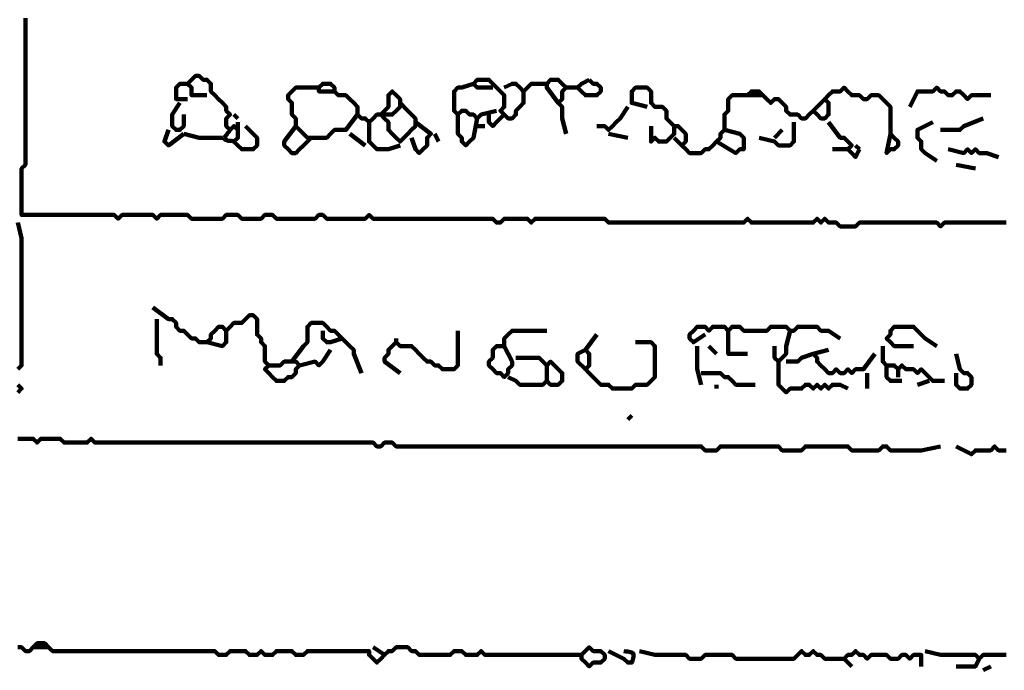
# Model space of a CAD drawing. Header units: metres. Extents: x 1959 to 4131, y 3282 to 4313.
# Tile 266 of 356: x 2430.11 to 2432.46, y 4286.02 to 4287.58. Entities that reach past the tile are written whole.
import ezdxf

# ---------------------------------------------------------------- set-up
doc = ezdxf.new("R2010")
doc.units = ezdxf.units.M
doc.layers.add('P', color=250, linetype='Continuous', lineweight=100)

msp = doc.modelspace()

# ---------------------------------------------------------------- linework, layer by layer
at = {"layer": 'P', "color": 0, "linetype": 'Continuous'}
for points in [[(2430.1248, 4287.5823), (2430.1248, 4287.573), (2430.1248, 4287.5638), (2430.1248, 4287.5546), (2430.1248, 4287.5453), (2430.1248, 4287.5361), (2430.1248, 4287.5269), (2430.1248, 4287.5176), (2430.1248, 4287.5084), (2430.1248, 4287.4992), (2430.1248, 4287.4899), (2430.1248, 4287.4807), (2430.1248, 4287.4715), (2430.1248, 4287.4623), (2430.1248, 4287.453), (2430.1248, 4287.4438), (2430.1248, 4287.4346), (2430.1248, 4287.4253), (2430.1248, 4287.4161), (2430.1248, 4287.4069), (2430.1248, 4287.3976), (2430.1248, 4287.3884), (2430.1248, 4287.3792), (2430.1248, 4287.3699), (2430.1248, 4287.3607), (2430.1248, 4287.3515), (2430.1248, 4287.3423), (2430.1248, 4287.333), (2430.1248, 4287.3238), (2430.1248, 4287.3146), (2430.1248, 4287.3053), (2430.1248, 4287.2961), (2430.1248, 4287.2869), (2430.1248, 4287.2776), (2430.1248, 4287.2684), (2430.1248, 4287.2592), (2430.1248, 4287.2499), (2430.1248, 4287.2407), (2430.1248, 4287.2315), (2430.1156, 4287.2223), (2430.1156, 4287.213), (2430.1156, 4287.2038), (2430.1156, 4287.1946), (2430.1156, 4287.1853), (2430.1156, 4287.1761), (2430.1156, 4287.1669), (2430.1156, 4287.1576), (2430.1156, 4287.1484), (2430.1156, 4287.1392), (2430.1156, 4287.1299), (2430.1156, 4287.1207), (2430.1156, 4287.1115), (2430.1248, 4287.1115), (2430.134, 4287.1115), (2430.1432, 4287.1115), (2430.1525, 4287.1115), (2430.1617, 4287.1115), (2430.1709, 4287.1115), (2430.1802, 4287.1115), (2430.1894, 4287.1115), (2430.1986, 4287.1115), (2430.2079, 4287.1115), (2430.2171, 4287.1115), (2430.2263, 4287.1115), (2430.2356, 4287.1115), (2430.2448, 4287.1115), (2430.254, 4287.1115), (2430.2632, 4287.1115), (2430.2725, 4287.1115), (2430.2817, 4287.1115), (2430.2909, 4287.1115), (2430.3002, 4287.1115), (2430.3094, 4287.1115), (2430.3186, 4287.1115), (2430.3279, 4287.1115), (2430.3371, 4287.1115), (2430.3463, 4287.1023), (2430.3556, 4287.1115), (2430.3648, 4287.1115), (2430.374, 4287.1115), (2430.3832, 4287.1115), (2430.3925, 4287.1115), (2430.4017, 4287.1115), (2430.4109, 4287.1115), (2430.4202, 4287.1115), (2430.4294, 4287.1115), (2430.4386, 4287.1023), (2430.4479, 4287.1115), (2430.4571, 4287.1115), (2430.4663, 4287.1115), (2430.4756, 4287.1115), (2430.4848, 4287.1115), (2430.494, 4287.1115), (2430.5032, 4287.1115), (2430.5125, 4287.1115), (2430.5217, 4287.1023), (2430.5309, 4287.1023), (2430.5402, 4287.1023), (2430.5494, 4287.1023), (2430.5586, 4287.1023), (2430.5679, 4287.1023), (2430.5771, 4287.1023), (2430.5863, 4287.1023), (2430.5956, 4287.1023), (2430.6048, 4287.1115), (2430.614, 4287.1115), (2430.6232, 4287.1115), (2430.6325, 4287.1115), (2430.6417, 4287.1023), (2430.6509, 4287.1023), (2430.6602, 4287.1023), (2430.6694, 4287.1023), (2430.6786, 4287.1023), (2430.6879, 4287.1023), (2430.6971, 4287.1115), (2430.7063, 4287.1115), (2430.7156, 4287.1115), (2430.7248, 4287.1023), (2430.734, 4287.1023), (2430.7432, 4287.1023), (2430.7525, 4287.1023), (2430.7617, 4287.1023), (2430.7709, 4287.1023), (2430.7802, 4287.1023), (2430.7894, 4287.1023), (2430.7986, 4287.1023), (2430.8079, 4287.1023), (2430.8171, 4287.1023), (2430.8263, 4287.1115), (2430.8356, 4287.1115), (2430.8448, 4287.1023), (2430.854, 4287.1023), (2430.8632, 4287.1023), (2430.8725, 4287.1023), (2430.8817, 4287.1023), (2430.8909, 4287.1023), (2430.9002, 4287.1023), (2430.9094, 4287.1023), (2430.9186, 4287.1023), (2430.9279, 4287.1023), (2430.9371, 4287.1023), (2430.9463, 4287.1115), (2430.9556, 4287.1023), (2430.9648, 4287.1023), (2430.974, 4287.1023), (2430.9832, 4287.1023), (2430.9925, 4287.1023), (2431.0017, 4287.1023), (2431.0109, 4287.1023), (2431.0202, 4287.1023), (2431.0294, 4287.1023), (2431.0386, 4287.1023), (2431.0479, 4287.1023), (2431.0571, 4287.1023), (2431.0663, 4287.1023), (2431.0756, 4287.1023), (2431.0848, 4287.1023), (2431.094, 4287.1023), (2431.1032, 4287.1023), (2431.1125, 4287.1023), (2431.1217, 4287.1023), (2431.1309, 4287.1023), (2431.1402, 4287.1023), (2431.1494, 4287.1023), (2431.1586, 4287.1023), (2431.1679, 4287.1023), (2431.1771, 4287.1023), (2431.1863, 4287.1023), (2431.1956, 4287.1023), (2431.2048, 4287.1023), (2431.214, 4287.1023), (2431.2232, 4287.1023), (2431.2325, 4287.1023), (2431.2417, 4287.1023), (2431.2509, 4287.093), (2431.2602, 4287.093), (2431.2694, 4287.1023), (2431.2786, 4287.1023), (2431.2879, 4287.1023), (2431.2971, 4287.1023), (2431.3063, 4287.1023), (2431.3156, 4287.1023), (2431.3248, 4287.1023), (2431.334, 4287.093), (2431.3432, 4287.1023), (2431.3525, 4287.1023), (2431.3617, 4287.1023), (2431.3709, 4287.1023), (2431.3802, 4287.1023), (2431.3894, 4287.1023), (2431.3986, 4287.1023), (2431.4079, 4287.1023), (2431.4171, 4287.1023), (2431.4263, 4287.1023), (2431.4356, 4287.1023), (2431.4448, 4287.1023), (2431.454, 4287.1023), (2431.4632, 4287.1023), (2431.4725, 4287.1023), (2431.4817, 4287.1023), (2431.4909, 4287.1023), (2431.5002, 4287.1023), (2431.5094, 4287.1023), (2431.5186, 4287.093), (2431.5279, 4287.093), (2431.5371, 4287.093), (2431.5463, 4287.093), (2431.5556, 4287.093), (2431.5648, 4287.093), (2431.574, 4287.093), (2431.5832, 4287.093), (2431.5925, 4287.093), (2431.6017, 4287.093), (2431.6109, 4287.093), (2431.6202, 4287.093), (2431.6294, 4287.093), (2431.6386, 4287.093), (2431.6479, 4287.093), (2431.6571, 4287.093), (2431.6663, 4287.093), (2431.6756, 4287.093), (2431.6848, 4287.093), (2431.694, 4287.093), (2431.7032, 4287.093), (2431.7125, 4287.093), (2431.7217, 4287.093), (2431.7309, 4287.093), (2431.7402, 4287.093), (2431.7494, 4287.093), (2431.7586, 4287.093), (2431.7679, 4287.093), (2431.7771, 4287.093), (2431.7863, 4287.093), (2431.7956, 4287.093), (2431.8048, 4287.093), (2431.814, 4287.093), (2431.8232, 4287.093), (2431.8325, 4287.093), (2431.8417, 4287.093), (2431.8509, 4287.1023), (2431.8602, 4287.093), (2431.8694, 4287.093), (2431.8786, 4287.093), (2431.8879, 4287.093), (2431.8971, 4287.093), (2431.9063, 4287.093), (2431.9156, 4287.093), (2431.9248, 4287.093), (2431.934, 4287.093), (2431.9432, 4287.093), (2431.9525, 4287.093), (2431.9617, 4287.093), (2431.9709, 4287.093), (2431.9802, 4287.093), (2431.9894, 4287.093), (2431.9986, 4287.093), (2432.0079, 4287.093), (2432.0171, 4287.1023), (2432.0263, 4287.093), (2432.0356, 4287.1023), (2432.0448, 4287.093), (2432.054, 4287.093), (2432.0632, 4287.093), (2432.0725, 4287.0838), (2432.0817, 4287.0838), (2432.0909, 4287.0838), (2432.1002, 4287.0838), (2432.1094, 4287.0838), (2432.1186, 4287.093), (2432.1279, 4287.093), (2432.1371, 4287.093), (2432.1463, 4287.093), (2432.1556, 4287.093), (2432.1648, 4287.093), (2432.174, 4287.093), (2432.1832, 4287.093), (2432.1925, 4287.093), (2432.2017, 4287.093), (2432.2109, 4287.093), (2432.2202, 4287.093), (2432.2294, 4287.093), (2432.2386, 4287.093), (2432.2479, 4287.093), (2432.2571, 4287.093), (2432.2663, 4287.093), (2432.2756, 4287.093), (2432.2848, 4287.093), (2432.294, 4287.093), (2432.3032, 4287.093), (2432.3125, 4287.0838), (2432.3217, 4287.093), (2432.3309, 4287.093), (2432.3402, 4287.093), (2432.3494, 4287.093), (2432.3586, 4287.093), (2432.3679, 4287.093), (2432.3771, 4287.093), (2432.3863, 4287.093), (2432.3956, 4287.093), (2432.4048, 4287.093), (2432.414, 4287.093), (2432.4232, 4287.093), (2432.4325, 4287.093), (2432.4417, 4287.093), (2432.4509, 4287.093), (2432.4602, 4287.093), (2432.4694, 4287.093)], [(2430.5586, 4287.3976), (2430.5217, 4287.3976), (2430.5217, 4287.4069), (2430.5217, 4287.4161), (2430.5125, 4287.4253), (2430.5217, 4287.4346), (2430.5309, 4287.4438), (2430.5402, 4287.4438), (2430.5494, 4287.4346), (2430.5586, 4287.4346), (2430.5679, 4287.4253), (2430.5679, 4287.4161), (2430.5679, 4287.4069), (2430.5771, 4287.3976), (2430.5863, 4287.3884), (2430.5956, 4287.3792), (2430.6048, 4287.3699), (2430.6048, 4287.3607), (2430.614, 4287.3515), (2430.6048, 4287.3423), (2430.6048, 4287.333), (2430.6048, 4287.3238), (2430.614, 4287.3146), (2430.6232, 4287.3238), (2430.6325, 4287.3146)], [(2430.5125, 4287.3884), (2430.4848, 4287.3884), (2430.4848, 4287.3976), (2430.4848, 4287.4069), (2430.4848, 4287.4161), (2430.494, 4287.4253), (2430.5125, 4287.4253)], [(2430.9186, 4287.3515), (2430.8909, 4287.3146), (2430.8817, 4287.3146), (2430.8725, 4287.3146), (2430.8632, 4287.3146), (2430.854, 4287.3053), (2430.8448, 4287.2961), (2430.8356, 4287.2961), (2430.8263, 4287.2961), (2430.8171, 4287.2961), (2430.8079, 4287.2961), (2430.7986, 4287.2961), (2430.7894, 4287.3053), (2430.7802, 4287.3146), (2430.7709, 4287.3238), (2430.7709, 4287.333), (2430.7709, 4287.3423), (2430.7617, 4287.3515), (2430.7617, 4287.3607), (2430.7617, 4287.3699), (2430.7617, 4287.3792), (2430.7525, 4287.3884), (2430.7525, 4287.3976), (2430.7617, 4287.4069), (2430.7709, 4287.4161), (2430.7802, 4287.4161), (2430.7894, 4287.4161), (2430.7986, 4287.4161), (2430.8263, 4287.4161)], [(2430.8632, 4287.4069), (2430.8263, 4287.4069), (2430.8263, 4287.4161), (2430.8356, 4287.4253), (2430.8448, 4287.4253), (2430.854, 4287.4253), (2430.8632, 4287.4161), (2430.8632, 4287.4069), (2430.8725, 4287.3976), (2430.8817, 4287.3976), (2430.8909, 4287.3976), (2430.9002, 4287.3884), (2430.9094, 4287.3792), (2430.9186, 4287.3699), (2430.9186, 4287.3607), (2430.9186, 4287.3515), (2430.9279, 4287.3423), (2430.9371, 4287.3423), (2430.9463, 4287.333), (2430.9556, 4287.3423), (2430.9648, 4287.3515), (2430.974, 4287.3515), (2430.9832, 4287.3515), (2430.9925, 4287.3515), (2431.0017, 4287.3515), (2431.0109, 4287.3607), (2431.0202, 4287.3699), (2431.0202, 4287.3792), (2431.0202, 4287.3884), (2431.0109, 4287.3976), (2431.0017, 4287.4069), (2430.9925, 4287.3976), (2430.9925, 4287.3884), (2430.9925, 4287.3792), (2430.9925, 4287.3699), (2430.9832, 4287.3607), (2430.974, 4287.3515), (2430.9832, 4287.3423), (2430.9925, 4287.333), (2430.9925, 4287.3238), (2430.9925, 4287.3146), (2431.0017, 4287.3053), (2431.0109, 4287.2961), (2431.0202, 4287.2869), (2431.0294, 4287.2961), (2431.0386, 4287.3053), (2431.0479, 4287.3146), (2431.0571, 4287.3238), (2431.0571, 4287.333), (2431.0571, 4287.3423), (2431.0479, 4287.3515), (2431.0386, 4287.3607), (2431.0202, 4287.3792)], [(2431.2509, 4287.3607), (2431.214, 4287.3515), (2431.2048, 4287.3423), (2431.1956, 4287.3515), (2431.1863, 4287.3515), (2431.1771, 4287.3607), (2431.1679, 4287.3607), (2431.1586, 4287.3515), (2431.1494, 4287.3607), (2431.1494, 4287.3699), (2431.1494, 4287.3792), (2431.1494, 4287.3884), (2431.1494, 4287.3976), (2431.1494, 4287.4069), (2431.1586, 4287.4161), (2431.1679, 4287.4161), (2431.1956, 4287.4253)], [(2431.2417, 4287.4161), (2431.2048, 4287.4161), (2431.1956, 4287.4253), (2431.2048, 4287.4346), (2431.214, 4287.4346), (2431.2232, 4287.4346), (2431.2325, 4287.4346), (2431.2417, 4287.4253), (2431.2509, 4287.4161), (2431.2602, 4287.4069), (2431.2694, 4287.3976), (2431.2694, 4287.3884), (2431.2694, 4287.3792), (2431.2694, 4287.3699), (2431.2602, 4287.3607), (2431.2694, 4287.3515), (2431.2786, 4287.3423), (2431.2879, 4287.3423), (2431.2971, 4287.3515), (2431.2971, 4287.3607), (2431.3063, 4287.3699), (2431.3156, 4287.3792), (2431.3156, 4287.3884), (2431.3156, 4287.3976), (2431.3156, 4287.4069), (2431.3063, 4287.4161), (2431.2971, 4287.4253), (2431.2879, 4287.4253), (2431.2694, 4287.4161)], [(2431.3156, 4287.4069), (2431.334, 4287.4253), (2431.3432, 4287.4253), (2431.3525, 4287.4253), (2431.3709, 4287.4253)], [(2431.3986, 4287.3792), (2431.3709, 4287.4161), (2431.3709, 4287.4253), (2431.3802, 4287.4346), (2431.3894, 4287.4346), (2431.3986, 4287.4346), (2431.4079, 4287.4253), (2431.4171, 4287.4161), (2431.4079, 4287.4069), (2431.4079, 4287.3976), (2431.4079, 4287.3884), (2431.3986, 4287.3792), (2431.4079, 4287.3699), (2431.4079, 4287.3607), (2431.4079, 4287.3515), (2431.4079, 4287.3423), (2431.4171, 4287.3053)], [(2431.4171, 4287.4161), (2431.4448, 4287.4161)], [(2431.4725, 4287.4346), (2431.4817, 4287.4253), (2431.4909, 4287.4253), (2431.5002, 4287.4161), (2431.5002, 4287.4069), (2431.4909, 4287.3976), (2431.4817, 4287.3976), (2431.4725, 4287.3976), (2431.4632, 4287.3976), (2431.454, 4287.4069), (2431.4448, 4287.4161), (2431.454, 4287.4253), (2431.4725, 4287.4346)], [(2431.6109, 4287.3699), (2431.574, 4287.3792), (2431.574, 4287.3884), (2431.574, 4287.3976), (2431.574, 4287.4069), (2431.5832, 4287.4161), (2431.5925, 4287.4161), (2431.6017, 4287.4161), (2431.6109, 4287.4161), (2431.6202, 4287.4069), (2431.6202, 4287.3976), (2431.6202, 4287.3884), (2431.6202, 4287.3792), (2431.6294, 4287.3699), (2431.6386, 4287.3699), (2431.6479, 4287.3699), (2431.6571, 4287.3607), (2431.6571, 4287.3515), (2431.6571, 4287.3423), (2431.6663, 4287.333), (2431.6756, 4287.3238), (2431.6848, 4287.3238), (2431.694, 4287.3146), (2431.7032, 4287.3053), (2431.7032, 4287.2961), (2431.7032, 4287.2869), (2431.694, 4287.2776), (2431.7032, 4287.2684), (2431.7125, 4287.2592), (2431.7217, 4287.2592), (2431.7309, 4287.2592), (2431.7402, 4287.2592), (2431.7494, 4287.2684), (2431.7586, 4287.2684), (2431.7679, 4287.2776), (2431.7771, 4287.2869), (2431.7863, 4287.2961), (2431.7863, 4287.3053), (2431.7956, 4287.3146), (2431.7956, 4287.3238), (2431.7956, 4287.333), (2431.7956, 4287.3423), (2431.7956, 4287.3515), (2431.8048, 4287.3607), (2431.8048, 4287.3699), (2431.8048, 4287.3792), (2431.8048, 4287.3884), (2431.814, 4287.3976), (2431.8232, 4287.3976), (2431.8325, 4287.3976), (2431.8417, 4287.3976), (2431.8509, 4287.3976), (2431.8602, 4287.4069), (2431.8694, 4287.4069), (2431.8786, 4287.4069), (2431.8879, 4287.3976), (2431.8971, 4287.3884), (2431.9063, 4287.3792), (2431.9156, 4287.3884), (2431.9248, 4287.3884), (2431.934, 4287.3792), (2431.9432, 4287.3699), (2431.9432, 4287.3607), (2431.9525, 4287.3515), (2431.9617, 4287.3515), (2431.9709, 4287.3515), (2431.9802, 4287.3423), (2431.9894, 4287.3423), (2431.9986, 4287.3515), (2432.0079, 4287.3607), (2432.0171, 4287.3515), (2432.0263, 4287.3423), (2432.0356, 4287.3423), (2432.0448, 4287.3515), (2432.0448, 4287.3607), (2432.0448, 4287.3699), (2432.0448, 4287.3792), (2432.0356, 4287.3884), (2432.0448, 4287.3976), (2432.054, 4287.4069), (2432.0632, 4287.4069), (2432.0725, 4287.4069), (2432.0817, 4287.4161), (2432.0909, 4287.4069), (2432.1002, 4287.3976), (2432.1094, 4287.3976), (2432.1186, 4287.3976), (2432.1279, 4287.3884), (2432.1371, 4287.3884), (2432.1463, 4287.3976), (2432.1556, 4287.3976), (2432.1648, 4287.3976), (2432.174, 4287.3884), (2432.1832, 4287.3792), (2432.1925, 4287.3699), (2432.1925, 4287.3607), (2432.1925, 4287.3515), (2432.1925, 4287.3423), (2432.1925, 4287.333), (2432.1925, 4287.3238), (2432.1925, 4287.3146), (2432.1925, 4287.3053), (2432.2017, 4287.2961), (2432.2109, 4287.2869), (2432.2109, 4287.2776), (2432.2017, 4287.2684), (2432.1925, 4287.2684), (2432.1832, 4287.2592), (2432.1925, 4287.3053)], [(2432.2386, 4287.3699), (2432.2571, 4287.4069), (2432.2663, 4287.4069), (2432.2756, 4287.4069), (2432.2848, 4287.4069), (2432.294, 4287.4069), (2432.3032, 4287.4161), (2432.3125, 4287.4069), (2432.3217, 4287.4069), (2432.3309, 4287.3976), (2432.3402, 4287.3976), (2432.3494, 4287.4069), (2432.3586, 4287.4069), (2432.3679, 4287.3976), (2432.3771, 4287.3884), (2432.3863, 4287.3976), (2432.4325, 4287.3976)], [(2431.8509, 4287.3976), (2431.8879, 4287.3976)], [(2430.494, 4287.3792), (2430.4756, 4287.3515), (2430.4756, 4287.3423), (2430.4756, 4287.333), (2430.4756, 4287.3238), (2430.4848, 4287.3146), (2430.494, 4287.3146), (2430.5032, 4287.3238), (2430.5032, 4287.3515)], [(2431.5648, 4287.3699), (2431.5463, 4287.3423), (2431.5371, 4287.333), (2431.5279, 4287.3238), (2431.5186, 4287.3146), (2431.5094, 4287.3238), (2431.4909, 4287.3238)], [(2432.0079, 4287.3607), (2432.0356, 4287.3884)], [(2430.6232, 4287.3515), (2430.6325, 4287.3423)], [(2431.1586, 4287.3515), (2431.1586, 4287.3146), (2431.1586, 4287.3053), (2431.1679, 4287.2961), (2431.1679, 4287.2869), (2431.1771, 4287.2776), (2431.1863, 4287.2869), (2431.1956, 4287.2961), (2431.2048, 4287.3423)], [(2431.2325, 4287.3515), (2431.2325, 4287.333), (2431.2417, 4287.3238), (2431.2509, 4287.333), (2431.2694, 4287.3515)], [(2430.6325, 4287.333), (2430.6325, 4287.2961), (2430.6232, 4287.2869), (2430.6325, 4287.2776), (2430.6417, 4287.2684), (2430.6509, 4287.2684), (2430.6602, 4287.2684), (2430.6694, 4287.2684), (2430.6786, 4287.2776), (2430.6786, 4287.2869), (2430.6786, 4287.2961), (2430.6694, 4287.3053), (2430.6509, 4287.3238)], [(2430.7709, 4287.3238), (2430.7432, 4287.2869), (2430.7432, 4287.2776), (2430.7525, 4287.2684), (2430.7617, 4287.2592), (2430.7709, 4287.2592), (2430.7802, 4287.2684), (2430.7894, 4287.2776), (2430.8079, 4287.2961)], [(2430.9463, 4287.333), (2430.9463, 4287.2961), (2430.9463, 4287.2869), (2430.9556, 4287.2776), (2430.9648, 4287.2684), (2430.974, 4287.2684), (2430.9832, 4287.2684), (2430.9925, 4287.2684), (2431.0202, 4287.2776)], [(2431.0571, 4287.333), (2431.094, 4287.3053), (2431.0848, 4287.2961), (2431.0848, 4287.2869), (2431.0848, 4287.2776), (2431.0756, 4287.2684), (2431.0663, 4287.2592), (2431.0571, 4287.2684), (2431.0479, 4287.2961)], [(2431.2048, 4287.3238), (2431.2232, 4287.3238)], [(2431.6202, 4287.3238), (2431.6202, 4287.2869), (2431.6294, 4287.2961), (2431.6386, 4287.2869), (2431.6479, 4287.2869), (2431.6571, 4287.2869), (2431.6663, 4287.2961), (2431.6756, 4287.3053), (2431.6756, 4287.3238)], [(2431.9617, 4287.333), (2431.9617, 4287.2961), (2431.9617, 4287.2869), (2431.9525, 4287.2776), (2431.9432, 4287.2776), (2431.934, 4287.2776), (2431.9248, 4287.2776), (2431.9156, 4287.2869), (2431.8786, 4287.2961)], [(2432.0448, 4287.333), (2432.0725, 4287.2961), (2432.0817, 4287.2961), (2432.0909, 4287.2869), (2432.1002, 4287.2776), (2432.0909, 4287.2684), (2432.1002, 4287.2592), (2432.1094, 4287.2499), (2432.1186, 4287.2684)], [(2432.3032, 4287.2407), (2432.2756, 4287.2592), (2432.2663, 4287.2684), (2432.2663, 4287.2776), (2432.2663, 4287.2869), (2432.2571, 4287.2961), (2432.2571, 4287.3053), (2432.2571, 4287.3146), (2432.294, 4287.333)], [(2432.3125, 4287.3146), (2432.3494, 4287.3146), (2432.3586, 4287.3146), (2432.3679, 4287.3238), (2432.414, 4287.3423)], [(2430.4663, 4287.3146), (2430.4571, 4287.2869), (2430.4663, 4287.2776), (2430.5032, 4287.3053)], [(2430.5032, 4287.3053), (2430.5402, 4287.2961), (2430.5494, 4287.2961), (2430.5586, 4287.2961), (2430.5956, 4287.2961)], [(2430.614, 4287.3146), (2430.6109, 4287.3099), (2430.6079, 4287.3069), (2430.6063, 4287.3038), (2430.6032, 4287.3007), (2430.6017, 4287.2961), (2430.6002, 4287.293), (2430.6017, 4287.2915), (2430.6063, 4287.2899), (2430.6094, 4287.2884), (2430.6125, 4287.2884), (2430.6171, 4287.2884), (2430.6232, 4287.2869)], [(2430.9002, 4287.3053), (2430.9371, 4287.2776)], [(2431.1032, 4287.3053), (2431.1125, 4287.2869)], [(2431.5186, 4287.3053), (2431.5648, 4287.2961)], [(2431.6756, 4287.2961), (2431.694, 4287.2776)], [(2431.7956, 4287.3146), (2431.8325, 4287.3053), (2431.8417, 4287.2961), (2431.8417, 4287.2869), (2431.8417, 4287.2776), (2431.8417, 4287.2684), (2431.8325, 4287.2684), (2431.8232, 4287.2592), (2431.7771, 4287.2869)], [(2431.934, 4287.3146), (2431.9156, 4287.2961)], [(2432.1094, 4287.2776), (2432.1186, 4287.2684)], [(2432.054, 4287.2684), (2432.0909, 4287.2684)], [(2432.3309, 4287.2684), (2432.3679, 4287.2592), (2432.3771, 4287.2684), (2432.3863, 4287.2592), (2432.3956, 4287.2684), (2432.4048, 4287.2592), (2432.414, 4287.2592), (2432.4232, 4287.2592), (2432.4509, 4287.2499)], [(2432.3494, 4287.2315), (2432.3956, 4287.2223)], [(2430.1063, 4287.093), (2430.1156, 4287.0561), (2430.1156, 4287.0469), (2430.1156, 4287.0376), (2430.1156, 4287.0284), (2430.1156, 4287.0192), (2430.1156, 4287.0099), (2430.1156, 4287.0007), (2430.1156, 4286.9915), (2430.1156, 4286.9823), (2430.1156, 4286.973), (2430.1156, 4286.9638), (2430.1156, 4286.9546), (2430.1156, 4286.9453), (2430.1156, 4286.9361), (2430.1156, 4286.9269), (2430.1156, 4286.9176), (2430.1156, 4286.9084), (2430.1156, 4286.8992), (2430.1156, 4286.8899), (2430.1156, 4286.8807), (2430.1156, 4286.8715), (2430.1156, 4286.8623), (2430.1156, 4286.853), (2430.1156, 4286.8438), (2430.1156, 4286.8346), (2430.1156, 4286.8253), (2430.1156, 4286.8161), (2430.1156, 4286.8069), (2430.1156, 4286.7976), (2430.1156, 4286.7884), (2430.1156, 4286.7792), (2430.1156, 4286.7699), (2430.1156, 4286.7607), (2430.1156, 4286.7515), (2430.1063, 4286.7423)], [(2430.4294, 4286.8899), (2430.4663, 4286.8623), (2430.4756, 4286.8623), (2430.4848, 4286.853), (2430.4848, 4286.8438), (2430.494, 4286.8346), (2430.5032, 4286.8346), (2430.5125, 4286.8253), (2430.5217, 4286.8161), (2430.5309, 4286.8161), (2430.5402, 4286.8069), (2430.5494, 4286.8069), (2430.5586, 4286.8069), (2430.5679, 4286.8161), (2430.5679, 4286.8253), (2430.5771, 4286.8346), (2430.5863, 4286.8438), (2430.5956, 4286.8438), (2430.6048, 4286.8346), (2430.614, 4286.8438), (2430.6232, 4286.853), (2430.6325, 4286.853), (2430.6417, 4286.853), (2430.6509, 4286.8623), (2430.6602, 4286.8715), (2430.6694, 4286.8715), (2430.6786, 4286.8623), (2430.6786, 4286.853), (2430.6786, 4286.8438), (2430.6786, 4286.8346), (2430.6786, 4286.8253), (2430.6879, 4286.8161), (2430.6879, 4286.8069), (2430.6971, 4286.7976), (2430.6971, 4286.7884), (2430.6971, 4286.7792), (2430.6971, 4286.7699), (2430.6971, 4286.7607), (2430.7063, 4286.7515), (2430.6971, 4286.7423), (2430.7063, 4286.733), (2430.7156, 4286.7238), (2430.7248, 4286.7146), (2430.734, 4286.7146), (2430.7432, 4286.7146), (2430.7525, 4286.7238), (2430.7617, 4286.7238), (2430.7709, 4286.733), (2430.7709, 4286.7423), (2430.7802, 4286.7515), (2430.7709, 4286.7607), (2430.7617, 4286.7607), (2430.7525, 4286.7607), (2430.7432, 4286.7607), (2430.734, 4286.7515), (2430.7248, 4286.7515), (2430.7063, 4286.7515)], [(2430.4386, 4286.8623), (2430.4386, 4286.8253), (2430.4386, 4286.8161), (2430.4386, 4286.8069), (2430.4386, 4286.7976), (2430.4386, 4286.7884), (2430.4386, 4286.7792), (2430.4479, 4286.7699), (2430.4479, 4286.7515)], [(2430.7617, 4286.7607), (2430.7894, 4286.7976), (2430.7986, 4286.8069), (2430.7986, 4286.8161), (2430.7986, 4286.8253), (2430.7986, 4286.8346), (2430.7986, 4286.8438), (2430.8079, 4286.853), (2430.8171, 4286.853), (2430.8263, 4286.853), (2430.8356, 4286.853), (2430.8448, 4286.8438), (2430.854, 4286.8346), (2430.8632, 4286.8346), (2430.8725, 4286.8253), (2430.8817, 4286.8161), (2430.8909, 4286.8069), (2430.9002, 4286.7976), (2430.9094, 4286.7884), (2430.9094, 4286.7792), (2430.9279, 4286.733)], [(2430.6048, 4286.8346), (2430.6048, 4286.8069), (2430.5956, 4286.7976), (2430.5586, 4286.8069)], [(2430.8356, 4286.8346), (2430.8356, 4286.8161), (2430.8448, 4286.8069), (2430.854, 4286.8069), (2430.8817, 4286.8161)], [(2431.1586, 4286.8346), (2431.1586, 4286.7976), (2431.1586, 4286.7884), (2431.1586, 4286.7792), (2431.1586, 4286.7699), (2431.1586, 4286.7607), (2431.1586, 4286.7515), (2431.1494, 4286.7423), (2431.1402, 4286.7423), (2431.1309, 4286.7423), (2431.1217, 4286.7423), (2431.1125, 4286.7515), (2431.1032, 4286.7515), (2431.094, 4286.7607), (2431.0848, 4286.7607), (2431.0756, 4286.7699), (2431.0663, 4286.7792), (2431.0571, 4286.7884), (2431.0479, 4286.7976), (2431.0386, 4286.7976), (2431.0294, 4286.7976), (2431.0202, 4286.7976), (2431.0109, 4286.8069), (2431.0017, 4286.7976), (2430.9925, 4286.7884), (2430.9925, 4286.7792), (2430.9832, 4286.7699), (2430.9832, 4286.7607), (2431.0202, 4286.733)], [(2431.2694, 4286.7976), (2431.2879, 4286.7607), (2431.2879, 4286.7515), (2431.2786, 4286.7423), (2431.2786, 4286.733), (2431.2694, 4286.7238), (2431.2602, 4286.733), (2431.2509, 4286.733), (2431.2417, 4286.7423), (2431.2325, 4286.7515), (2431.2325, 4286.7607), (2431.2417, 4286.7699), (2431.2417, 4286.7792), (2431.2417, 4286.7884), (2431.2509, 4286.7976), (2431.2602, 4286.7976), (2431.2694, 4286.7976), (2431.2694, 4286.8069), (2431.2694, 4286.8161), (2431.2786, 4286.8253), (2431.2879, 4286.8346), (2431.2971, 4286.8346), (2431.3063, 4286.8346), (2431.3156, 4286.8346), (2431.3248, 4286.8346), (2431.334, 4286.8346), (2431.3432, 4286.8346), (2431.3525, 4286.8346), (2431.3709, 4286.8346)], [(2431.4909, 4286.8253), (2431.4632, 4286.7884), (2431.4725, 4286.7792), (2431.4725, 4286.7699), (2431.4725, 4286.7607), (2431.4725, 4286.7515), (2431.4632, 4286.7423), (2431.4725, 4286.733), (2431.4817, 4286.7238), (2431.4909, 4286.7146), (2431.5002, 4286.7053), (2431.5094, 4286.7053), (2431.5186, 4286.7053), (2431.5279, 4286.6961), (2431.5371, 4286.6961), (2431.5463, 4286.6961), (2431.5556, 4286.6961), (2431.5648, 4286.6961), (2431.574, 4286.6961), (2431.5832, 4286.7053), (2431.5925, 4286.7053), (2431.6017, 4286.7053), (2431.6109, 4286.7053), (2431.6202, 4286.7146), (2431.6294, 4286.7238), (2431.6294, 4286.733), (2431.6294, 4286.7423), (2431.6294, 4286.7515), (2431.6294, 4286.7607), (2431.6294, 4286.7699), (2431.6294, 4286.7792), (2431.6294, 4286.7884), (2431.6294, 4286.7976), (2431.6202, 4286.8069), (2431.6109, 4286.8069), (2431.6017, 4286.8069), (2431.5832, 4286.8069)], [(2431.7494, 4286.8253), (2431.7217, 4286.8069), (2431.7125, 4286.8161), (2431.7125, 4286.8253), (2431.7217, 4286.8346), (2431.7309, 4286.8438), (2431.7402, 4286.8438), (2431.7494, 4286.8438), (2431.7586, 4286.8346), (2431.7679, 4286.8438), (2431.7771, 4286.8438), (2431.7863, 4286.8438), (2431.7956, 4286.8438), (2431.8048, 4286.8346), (2431.814, 4286.8438), (2431.8232, 4286.8438), (2431.8325, 4286.8438), (2431.8417, 4286.8346), (2431.8509, 4286.8346), (2431.8602, 4286.8346), (2431.8694, 4286.8346), (2431.8786, 4286.8346), (2431.8879, 4286.8346), (2431.8971, 4286.8346), (2431.9063, 4286.8438), (2431.9156, 4286.8438), (2431.9248, 4286.8438), (2431.934, 4286.8438), (2431.9432, 4286.8438), (2431.9525, 4286.8346), (2431.9617, 4286.8346), (2431.9709, 4286.8438), (2431.9802, 4286.8438), (2431.9894, 4286.8438), (2431.9986, 4286.8438), (2432.0079, 4286.8438), (2432.0171, 4286.8438), (2432.0263, 4286.8346), (2432.0356, 4286.8346), (2432.0448, 4286.8346), (2432.0725, 4286.8161)], [(2431.8048, 4286.8346), (2431.8048, 4286.7976), (2431.8048, 4286.7884), (2431.8048, 4286.7792), (2431.8509, 4286.7792)], [(2431.9525, 4286.8346), (2431.9432, 4286.7976), (2431.9432, 4286.7884), (2431.9432, 4286.7792), (2431.934, 4286.7699), (2431.9248, 4286.7607), (2431.9156, 4286.7699), (2431.9156, 4286.7792), (2431.9156, 4286.7976)], [(2432.2479, 4286.7976), (2432.2109, 4286.7976), (2432.2017, 4286.7976), (2432.1925, 4286.8069), (2432.1832, 4286.8161), (2432.1925, 4286.8253), (2432.1925, 4286.8346), (2432.2017, 4286.8438), (2432.2109, 4286.8438), (2432.2202, 4286.8438), (2432.2294, 4286.8438), (2432.2386, 4286.8438), (2432.2479, 4286.8438), (2432.2571, 4286.8346), (2432.2663, 4286.8253), (2432.2756, 4286.8161), (2432.3032, 4286.7976)], [(2431.0109, 4286.8161), (2431.0109, 4286.8069)], [(2430.854, 4286.7884), (2430.8356, 4286.7607), (2430.8263, 4286.7515), (2430.8171, 4286.7607), (2430.7802, 4286.7515)], [(2431.4632, 4286.7423), (2431.4448, 4286.7607), (2431.4448, 4286.7699), (2431.4448, 4286.7792), (2431.4632, 4286.7884)], [(2431.7309, 4286.7976), (2431.7309, 4286.7607), (2431.7309, 4286.7515), (2431.7309, 4286.7423), (2431.7402, 4286.7053)], [(2431.7586, 4286.7976), (2431.7771, 4286.7792)], [(2431.9432, 4286.7607), (2431.9617, 4286.7607), (2431.9709, 4286.7607), (2431.9802, 4286.7699), (2432.0079, 4286.7792)], [(2432.1556, 4286.7792), (2432.1279, 4286.7423), (2432.1186, 4286.7423), (2432.1094, 4286.7423), (2432.1002, 4286.733), (2432.0909, 4286.7423), (2432.0817, 4286.733), (2432.0725, 4286.733), (2432.0632, 4286.7423), (2432.054, 4286.733), (2432.0448, 4286.733), (2432.0356, 4286.7423), (2432.0263, 4286.7515), (2432.0171, 4286.7607), (2432.0171, 4286.7699), (2432.0079, 4286.7792), (2432.0448, 4286.7884)], [(2432.174, 4286.7976), (2432.174, 4286.7607), (2432.1832, 4286.7515), (2432.1925, 4286.7515), (2432.2017, 4286.7515), (2432.2109, 4286.7423), (2432.2202, 4286.7515), (2432.2294, 4286.7423), (2432.2386, 4286.7423), (2432.2479, 4286.7423), (2432.2571, 4286.733), (2432.2663, 4286.7423), (2432.2756, 4286.733), (2432.2848, 4286.7238), (2432.294, 4286.7146), (2432.3032, 4286.7146), (2432.3217, 4286.7146)], [(2432.3494, 4286.7792), (2432.3586, 4286.7423), (2432.3679, 4286.733), (2432.3771, 4286.733), (2432.3863, 4286.7238), (2432.3863, 4286.7146), (2432.3863, 4286.7053), (2432.3771, 4286.6961), (2432.3679, 4286.6961), (2432.3586, 4286.6961), (2432.3494, 4286.7053), (2432.3494, 4286.7146), (2432.3494, 4286.733)], [(2431.2971, 4286.7699), (2431.334, 4286.7699), (2431.3432, 4286.7699), (2431.3525, 4286.7699), (2431.3617, 4286.7607), (2431.3709, 4286.7515), (2431.3802, 4286.7607), (2431.3894, 4286.7515), (2431.3986, 4286.7423), (2431.4079, 4286.733), (2431.4079, 4286.7238), (2431.4079, 4286.7146), (2431.3986, 4286.7053), (2431.3894, 4286.7053), (2431.3802, 4286.7053), (2431.3709, 4286.7146), (2431.3617, 4286.7053), (2431.3525, 4286.7053), (2431.3432, 4286.7053), (2431.334, 4286.7053), (2431.3248, 4286.7053), (2431.3156, 4286.7053), (2431.3063, 4286.7053), (2431.2971, 4286.7146), (2431.2786, 4286.7238)], [(2431.9248, 4286.7607), (2431.9248, 4286.7238), (2431.9248, 4286.7146), (2431.9248, 4286.7053), (2431.934, 4286.6961), (2431.9432, 4286.6869), (2431.9525, 4286.6961), (2431.9617, 4286.6961), (2431.9709, 4286.6961), (2431.9802, 4286.6961), (2431.9894, 4286.7053), (2431.9986, 4286.7053), (2432.0079, 4286.6961), (2432.0171, 4286.7053), (2432.0263, 4286.6961), (2432.0356, 4286.7053), (2432.0448, 4286.6961), (2432.054, 4286.7053), (2432.0632, 4286.7053), (2432.0725, 4286.7053), (2432.0909, 4286.6961)], [(2431.3709, 4286.7515), (2431.3709, 4286.7146)], [(2431.7402, 4286.733), (2431.7771, 4286.733), (2431.7863, 4286.733), (2431.7956, 4286.7238), (2431.8048, 4286.7238), (2431.814, 4286.7146), (2431.8232, 4286.7053), (2431.8325, 4286.7053), (2431.8694, 4286.7053)], [(2432.1371, 4286.733), (2432.1371, 4286.6961)], [(2432.1832, 4286.7515), (2432.1832, 4286.733), (2432.1832, 4286.7238), (2432.1925, 4286.7146), (2432.2202, 4286.7146)], [(2432.2109, 4286.7423), (2432.2109, 4286.7238)], [(2432.2571, 4286.7053), (2432.2848, 4286.7146)], [(2430.1063, 4286.7053), (2430.1156, 4286.6961), (2430.1063, 4286.6869)], [(2431.7771, 4286.7053), (2431.7771, 4286.6961)], [(2431.574, 4286.6315), (2431.5648, 4286.6223)], [(2430.1063, 4286.5761), (2430.1156, 4286.5761), (2430.1248, 4286.5761), (2430.134, 4286.5761), (2430.1432, 4286.5761), (2430.1525, 4286.5669), (2430.1617, 4286.5761), (2430.1709, 4286.5761), (2430.1802, 4286.5761), (2430.1894, 4286.5761), (2430.1986, 4286.5761), (2430.2079, 4286.5761), (2430.2171, 4286.5669), (2430.2263, 4286.5669), (2430.2356, 4286.5669), (2430.2448, 4286.5669), (2430.254, 4286.5669), (2430.2632, 4286.5669), (2430.2725, 4286.5669), (2430.2817, 4286.5761), (2430.2909, 4286.5669), (2430.3002, 4286.5669), (2430.3094, 4286.5669), (2430.3186, 4286.5669), (2430.3279, 4286.5669), (2430.3371, 4286.5669), (2430.3463, 4286.5669), (2430.3556, 4286.5669), (2430.3648, 4286.5669), (2430.374, 4286.5669), (2430.3832, 4286.5669), (2430.3925, 4286.5669), (2430.4017, 4286.5669), (2430.4109, 4286.5669), (2430.4202, 4286.5669), (2430.4294, 4286.5669), (2430.4386, 4286.5669), (2430.4479, 4286.5669), (2430.4571, 4286.5669), (2430.4663, 4286.5669), (2430.4756, 4286.5669), (2430.4848, 4286.5669), (2430.494, 4286.5669), (2430.5032, 4286.5669), (2430.5125, 4286.5669), (2430.5217, 4286.5669), (2430.5309, 4286.5669), (2430.5402, 4286.5669), (2430.5494, 4286.5669), (2430.5586, 4286.5669), (2430.5679, 4286.5669), (2430.5771, 4286.5669), (2430.5863, 4286.5669), (2430.5956, 4286.5669), (2430.6048, 4286.5669), (2430.614, 4286.5669), (2430.6232, 4286.5669), (2430.6325, 4286.5669), (2430.6417, 4286.5669), (2430.6509, 4286.5669), (2430.6602, 4286.5669), (2430.6694, 4286.5669), (2430.6786, 4286.5669), (2430.6879, 4286.5669), (2430.6971, 4286.5669), (2430.7063, 4286.5669), (2430.7156, 4286.5669), (2430.7248, 4286.5669), (2430.734, 4286.5669), (2430.7432, 4286.5669), (2430.7525, 4286.5669), (2430.7617, 4286.5669), (2430.7709, 4286.5669), (2430.7802, 4286.5669), (2430.7894, 4286.5669), (2430.7986, 4286.5669), (2430.8079, 4286.5669), (2430.8171, 4286.5669), (2430.8263, 4286.5669), (2430.8356, 4286.5669), (2430.8448, 4286.5669), (2430.854, 4286.5669), (2430.8632, 4286.5669), (2430.8725, 4286.5669), (2430.8817, 4286.5669), (2430.8909, 4286.5669), (2430.9002, 4286.5669), (2430.9094, 4286.5669), (2430.9186, 4286.5669), (2430.9279, 4286.5669), (2430.9371, 4286.5669), (2430.9463, 4286.5669), (2430.9556, 4286.5669), (2430.9648, 4286.5576), (2430.974, 4286.5576), (2430.9832, 4286.5669), (2430.9925, 4286.5669), (2431.0017, 4286.5669), (2431.0109, 4286.5576), (2431.0202, 4286.5576), (2431.0294, 4286.5576), (2431.0386, 4286.5576), (2431.0479, 4286.5576), (2431.0571, 4286.5576), (2431.0663, 4286.5576), (2431.0756, 4286.5576), (2431.0848, 4286.5576), (2431.094, 4286.5576), (2431.1032, 4286.5576), (2431.1125, 4286.5576), (2431.1217, 4286.5576), (2431.1309, 4286.5576), (2431.1402, 4286.5576), (2431.1494, 4286.5576), (2431.1586, 4286.5576), (2431.1679, 4286.5576), (2431.1771, 4286.5576), (2431.1863, 4286.5576), (2431.1956, 4286.5576), (2431.2048, 4286.5576), (2431.214, 4286.5576), (2431.2232, 4286.5576), (2431.2325, 4286.5576), (2431.2417, 4286.5576), (2431.2509, 4286.5576), (2431.2602, 4286.5576), (2431.2694, 4286.5576), (2431.2786, 4286.5576), (2431.2879, 4286.5576), (2431.2971, 4286.5576), (2431.3063, 4286.5576), (2431.3156, 4286.5576), (2431.3248, 4286.5576), (2431.334, 4286.5576), (2431.3432, 4286.5576), (2431.3525, 4286.5576), (2431.3617, 4286.5576), (2431.3709, 4286.5576), (2431.3802, 4286.5576), (2431.3894, 4286.5576), (2431.3986, 4286.5576), (2431.4079, 4286.5576), (2431.4171, 4286.5576), (2431.4263, 4286.5576), (2431.4356, 4286.5576), (2431.4448, 4286.5576), (2431.454, 4286.5576), (2431.4632, 4286.5576), (2431.4725, 4286.5576), (2431.4817, 4286.5576), (2431.4909, 4286.5576), (2431.5002, 4286.5576), (2431.5094, 4286.5576), (2431.5186, 4286.5576), (2431.5279, 4286.5576), (2431.5371, 4286.5576), (2431.5463, 4286.5576), (2431.5556, 4286.5576), (2431.5648, 4286.5576), (2431.574, 4286.5576), (2431.5832, 4286.5576), (2431.5925, 4286.5576), (2431.6017, 4286.5576), (2431.6109, 4286.5576), (2431.6202, 4286.5576), (2431.6294, 4286.5576), (2431.6386, 4286.5576), (2431.6479, 4286.5576), (2431.6571, 4286.5576), (2431.6663, 4286.5576), (2431.6756, 4286.5576), (2431.6848, 4286.5576), (2431.694, 4286.5576), (2431.7032, 4286.5576), (2431.7125, 4286.5576), (2431.7217, 4286.5576), (2431.7309, 4286.5576), (2431.7402, 4286.5576), (2431.7494, 4286.5484), (2431.7586, 4286.5484), (2431.7679, 4286.5484), (2431.7771, 4286.5484), (2431.7863, 4286.5576), (2431.7956, 4286.5576), (2431.8048, 4286.5576), (2431.814, 4286.5576), (2431.8232, 4286.5576), (2431.8325, 4286.5576), (2431.8417, 4286.5576), (2431.8509, 4286.5576), (2431.8602, 4286.5576), (2431.8694, 4286.5576), (2431.8786, 4286.5576), (2431.8879, 4286.5576), (2431.8971, 4286.5576), (2431.9063, 4286.5576), (2431.9156, 4286.5576), (2431.9248, 4286.5576), (2431.934, 4286.5484), (2431.9432, 4286.5484), (2431.9525, 4286.5484), (2431.9617, 4286.5484), (2431.9709, 4286.5484), (2431.9802, 4286.5484), (2431.9894, 4286.5576), (2431.9986, 4286.5576), (2432.0079, 4286.5576), (2432.0171, 4286.5576), (2432.0263, 4286.5576), (2432.0356, 4286.5576), (2432.0448, 4286.5576), (2432.054, 4286.5576), (2432.0632, 4286.5576), (2432.0725, 4286.5576), (2432.0817, 4286.5576), (2432.0909, 4286.5576), (2432.1002, 4286.5484), (2432.1094, 4286.5484), (2432.1186, 4286.5484), (2432.1279, 4286.5484), (2432.1371, 4286.5484), (2432.1463, 4286.5484), (2432.1556, 4286.5484), (2432.1648, 4286.5484), (2432.174, 4286.5576), (2432.1832, 4286.5576), (2432.1925, 4286.5484), (2432.2017, 4286.5484), (2432.2109, 4286.5484), (2432.2202, 4286.5484), (2432.2294, 4286.5484), (2432.2386, 4286.5484), (2432.2479, 4286.5484), (2432.2571, 4286.5484), (2432.2663, 4286.5484), (2432.3125, 4286.5576)], [(2432.3494, 4286.5576), (2432.3863, 4286.5392), (2432.3956, 4286.5484), (2432.4048, 4286.5484), (2432.414, 4286.5484), (2432.4232, 4286.5484), (2432.4325, 4286.5484), (2432.4417, 4286.5576), (2432.4509, 4286.5484), (2432.4602, 4286.5484), (2432.4694, 4286.5484)], [(2430.1063, 4286.0776), (2430.1156, 4286.0776), (2430.1248, 4286.0684), (2430.134, 4286.0684), (2430.1432, 4286.0776), (2430.1525, 4286.0869), (2430.1617, 4286.0869), (2430.1709, 4286.0869), (2430.1802, 4286.0776), (2430.1894, 4286.0684), (2430.1986, 4286.0684), (2430.2079, 4286.0684), (2430.2171, 4286.0684), (2430.2263, 4286.0684), (2430.2356, 4286.0684), (2430.2448, 4286.0684), (2430.254, 4286.0684), (2430.2632, 4286.0684), (2430.2725, 4286.0684), (2430.2817, 4286.0684), (2430.2909, 4286.0684), (2430.3002, 4286.0684), (2430.3094, 4286.0684), (2430.3186, 4286.0684), (2430.3279, 4286.0684), (2430.3371, 4286.0684), (2430.3463, 4286.0684), (2430.3556, 4286.0684), (2430.3648, 4286.0684), (2430.374, 4286.0684), (2430.3832, 4286.0684), (2430.3925, 4286.0684), (2430.4017, 4286.0684), (2430.4109, 4286.0684), (2430.4202, 4286.0684), (2430.4294, 4286.0684), (2430.4386, 4286.0684), (2430.4479, 4286.0684), (2430.4571, 4286.0684), (2430.4663, 4286.0684), (2430.4756, 4286.0684), (2430.4848, 4286.0684), (2430.494, 4286.0684), (2430.5032, 4286.0684), (2430.5125, 4286.0684), (2430.5217, 4286.0684), (2430.5309, 4286.0684), (2430.5402, 4286.0684), (2430.5494, 4286.0684), (2430.5586, 4286.0684), (2430.5679, 4286.0684), (2430.5771, 4286.0684), (2430.5863, 4286.0592), (2430.5956, 4286.0592), (2430.6048, 4286.0592), (2430.614, 4286.0684), (2430.6232, 4286.0684), (2430.6325, 4286.0684), (2430.6417, 4286.0684), (2430.6509, 4286.0684), (2430.6602, 4286.0592), (2430.6694, 4286.0592), (2430.6786, 4286.0592), (2430.6879, 4286.0684), (2430.6971, 4286.0592), (2430.7063, 4286.0592), (2430.7156, 4286.0592), (2430.7248, 4286.0684), (2430.734, 4286.0684), (2430.7432, 4286.0684), (2430.7525, 4286.0684), (2430.7617, 4286.0684), (2430.7709, 4286.0592), (2430.7802, 4286.0592), (2430.7894, 4286.0592), (2430.7986, 4286.0684), (2430.8079, 4286.0684), (2430.8171, 4286.0684), (2430.8263, 4286.0684), (2430.8356, 4286.0684), (2430.8448, 4286.0684), (2430.854, 4286.0684), (2430.8632, 4286.0684), (2430.8725, 4286.0684), (2430.8817, 4286.0684), (2430.8909, 4286.0684), (2430.9002, 4286.0684), (2430.9094, 4286.0684), (2430.9186, 4286.0684), (2430.9279, 4286.0684), (2430.9371, 4286.0684), (2430.9463, 4286.0684), (2430.9463, 4286.0592), (2430.9556, 4286.0499), (2430.9648, 4286.0407), (2430.974, 4286.0499), (2430.9832, 4286.0592), (2430.9925, 4286.0684), (2431.0017, 4286.0684), (2431.0109, 4286.0776), (2431.0202, 4286.0776), (2431.0294, 4286.0776), (2431.0386, 4286.0776), (2431.0479, 4286.0684), (2431.0571, 4286.0684), (2431.0663, 4286.0592), (2431.0756, 4286.0592), (2431.0848, 4286.0592), (2431.094, 4286.0592), (2431.1032, 4286.0592), (2431.1125, 4286.0592), (2431.1217, 4286.0592), (2431.1309, 4286.0592), (2431.1402, 4286.0592), (2431.1494, 4286.0684), (2431.1586, 4286.0684), (2431.1679, 4286.0684), (2431.1771, 4286.0592), (2431.1863, 4286.0592), (2431.1956, 4286.0592), (2431.2048, 4286.0592), (2431.214, 4286.0684), (2431.2232, 4286.0592), (2431.2325, 4286.0592), (2431.2417, 4286.0592), (2431.2509, 4286.0592), (2431.2602, 4286.0592), (2431.2694, 4286.0592), (2431.2786, 4286.0592), (2431.2879, 4286.0592), (2431.2971, 4286.0592), (2431.3063, 4286.0592), (2431.3156, 4286.0592), (2431.3248, 4286.0592), (2431.334, 4286.0592), (2431.3432, 4286.0592), (2431.3525, 4286.0592), (2431.3617, 4286.0592), (2431.3709, 4286.0592), (2431.3802, 4286.0592), (2431.3894, 4286.0592), (2431.3986, 4286.0592), (2431.4079, 4286.0592), (2431.4171, 4286.0592), (2431.4263, 4286.0592), (2431.4356, 4286.0592), (2431.4448, 4286.0592), (2431.454, 4286.0592), (2431.454, 4286.0499), (2431.4632, 4286.0407), (2431.4725, 4286.0315), (2431.4817, 4286.0407), (2431.4909, 4286.0407), (2431.5002, 4286.0407), (2431.5094, 4286.0499), (2431.5094, 4286.0592), (2431.5002, 4286.0684), (2431.4909, 4286.0684), (2431.4817, 4286.0684), (2431.4725, 4286.0776), (2431.454, 4286.0592)], [(2430.1432, 4286.0776), (2430.1802, 4286.0776)], [(2430.9556, 4286.0776), (2430.9832, 4286.0592)], [(2431.5186, 4286.0684), (2431.5556, 4286.0499), (2431.5648, 4286.0407), (2431.574, 4286.0407), (2431.5756, 4286.0453), (2431.5771, 4286.0484), (2431.5786, 4286.0546), (2431.5786, 4286.0576), (2431.5786, 4286.0607), (2431.5756, 4286.0638), (2431.5709, 4286.0653), (2431.5648, 4286.0669), (2431.5602, 4286.0669), (2431.5556, 4286.0684)], [(2431.5925, 4286.0684), (2431.6294, 4286.0592), (2431.6386, 4286.0592), (2431.6479, 4286.0592), (2431.6571, 4286.0592), (2431.6663, 4286.0592), (2431.6756, 4286.0592), (2431.6848, 4286.0592), (2431.694, 4286.0592), (2431.7032, 4286.0592), (2431.7125, 4286.0499), (2431.7217, 4286.0499), (2431.7309, 4286.0499), (2431.7402, 4286.0499), (2431.7494, 4286.0592), (2431.7586, 4286.0592), (2431.7679, 4286.0592), (2431.7771, 4286.0592), (2431.7863, 4286.0592), (2431.7956, 4286.0592), (2431.8048, 4286.0592), (2431.814, 4286.0592), (2431.8232, 4286.0499), (2431.8325, 4286.0499), (2431.8417, 4286.0499), (2431.8509, 4286.0499), (2431.8602, 4286.0499), (2431.8694, 4286.0499), (2431.8786, 4286.0499), (2431.8879, 4286.0499), (2431.8971, 4286.0499), (2431.9063, 4286.0499), (2431.9156, 4286.0499), (2431.9248, 4286.0499), (2431.934, 4286.0499), (2431.9432, 4286.0499), (2431.9525, 4286.0499), (2431.9617, 4286.0499), (2431.9709, 4286.0592), (2431.9802, 4286.0684), (2431.9894, 4286.0592), (2431.9986, 4286.0592), (2432.0079, 4286.0684), (2432.0171, 4286.0592), (2432.0263, 4286.0592), (2432.0356, 4286.0499), (2432.0448, 4286.0499), (2432.054, 4286.0499), (2432.0632, 4286.0499), (2432.0725, 4286.0499), (2432.0817, 4286.0499), (2432.0909, 4286.0592), (2432.1002, 4286.0592), (2432.1094, 4286.0684), (2432.1186, 4286.0592), (2432.1279, 4286.0592), (2432.1371, 4286.0499), (2432.1463, 4286.0592), (2432.1556, 4286.0592), (2432.1648, 4286.0592), (2432.174, 4286.0592), (2432.1832, 4286.0592), (2432.1925, 4286.0499), (2432.2017, 4286.0499), (2432.2109, 4286.0499), (2432.2202, 4286.0592), (2432.2294, 4286.0592), (2432.2386, 4286.0499), (2432.2479, 4286.0592), (2432.2571, 4286.0592), (2432.2663, 4286.0592), (2432.2663, 4286.0499), (2432.2663, 4286.0315)], [(2432.0817, 4286.0499), (2432.1002, 4286.0315)], [(2432.2756, 4286.0684), (2432.3125, 4286.0592), (2432.3217, 4286.0592), (2432.3309, 4286.0592), (2432.3402, 4286.0592), (2432.3494, 4286.0592), (2432.3586, 4286.0592), (2432.3679, 4286.0592), (2432.3771, 4286.0592), (2432.3863, 4286.0592), (2432.3956, 4286.0592), (2432.4048, 4286.0499), (2432.414, 4286.0592), (2432.4232, 4286.0592), (2432.4325, 4286.0592), (2432.4417, 4286.0592), (2432.4509, 4286.0592), (2432.4602, 4286.0592), (2432.4694, 4286.0592)], [(2432.4048, 4286.0499), (2432.3956, 4286.0315), (2432.3863, 4286.0315), (2432.3494, 4286.0315)], [(2432.414, 4286.0223), (2432.4325, 4286.0315)]]:
    msp.add_lwpolyline(points, dxfattribs=at)

doc.saveas('drawing.dxf')
